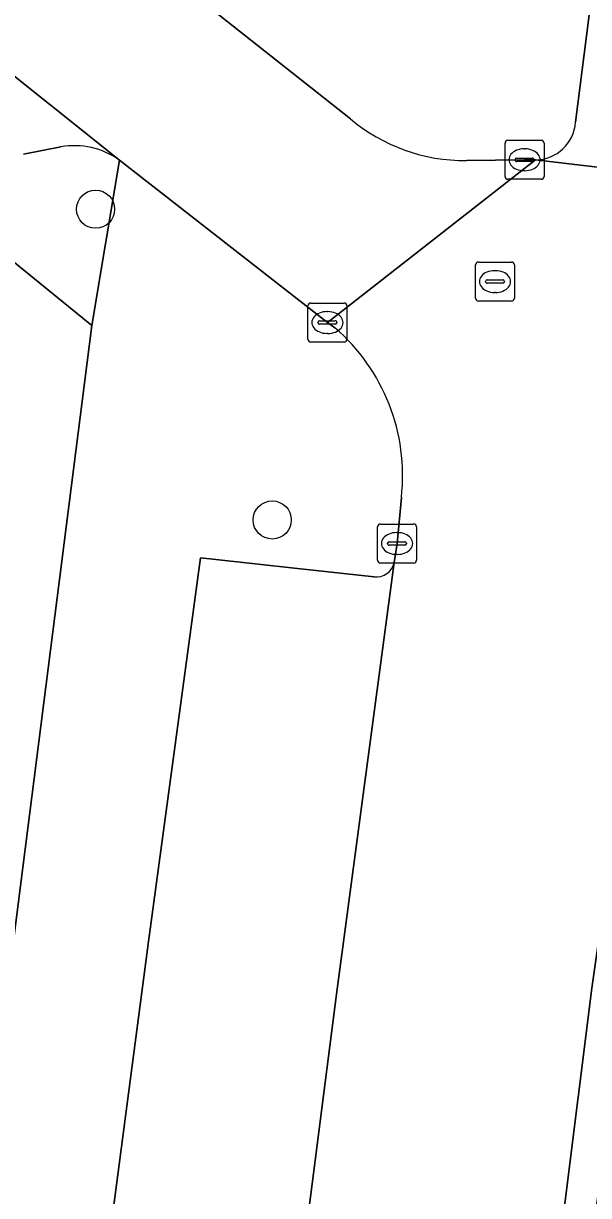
# Model space of a CAD drawing. Extents: x 161692 to 162379, y 380760 to 381678.
# Drawn here: x 162019.41 to 162033.91, y 381316.74 to 381346.8 of the extents above; entities that cross this region are included whole.
import ezdxf

# ---------------------------------------------------------------- set-up
doc = ezdxf.new("R2010")
doc.units = 0
for name, color, linetype in [('IMGEO_Boom', 7, 'Continuous'), ('IMGEO_Erf', 7, 'Continuous'), ('IMGEO_Kolk', 7, 'Continuous'), ('IMGEO_Parkeervlak_open', 7, 'Continuous'), ('IMGEO_Rijbaan_lokaal_open', 7, 'Continuous'), ('IMGEO_Rioolput', 7, 'Continuous'), ('IMGEO_Voetpad_open', 7, 'Continuous')]:
    doc.layers.add(name, color=color, linetype=linetype)

msp = doc.modelspace()

# ---------------------------------------------------------------- linework, layer by layer
at = {"layer": 'IMGEO_Boom'}
for centre in [(162021.258, 381342.036), (162025.792, 381334.067)]:
    msp.add_circle(centre, 0.489, dxfattribs=at)
at = {"layer": 'IMGEO_Erf'}
msp.add_lwpolyline([(162017.252, 381308.434), (162021.166, 381339.052), (162017.381, 381342.123), (162017.21, 381340.812), (162017.667, 381340.218), (162017.474, 381338.733), (162016.885, 381338.279), (162016.78, 381337.475), (162016.675, 381336.668), (162017.174, 381336.019), (162016.989, 381334.596), (162016.356, 381334.109), (162016.002, 381331.39), (162015.648, 381328.67), (162016.154, 381328.012), (162015.976, 381326.641), (162015.341, 381326.153), (162015.227, 381325.276), (162015.113, 381324.396), (162015.6, 381323.762), (162015.406, 381322.269), (162014.831, 381321.827), (162014.481, 381319.138), (162014.126, 381316.415)], dxfattribs=at)
at = {"layer": 'IMGEO_Kolk'}
for p, q in [((162031.768, 381342.878), (162031.768, 381343.73)), ((162031.843, 381343.804), (162032.695, 381343.804)), ((162032.256, 381343.584), (162032.281, 381343.584)), ((162032.769, 381343.73), (162032.769, 381342.878)), ((162032.027, 381343.298), (162032.027, 381343.31)), ((162032.465, 381343.261), (162032.067, 381343.261)), ((162032.07, 381343.347), (162032.468, 381343.347)), ((162032.511, 381343.31), (162032.511, 381343.298)), ((162032.279, 381343.024), (162032.254, 381343.024)), ((162032.695, 381342.804), (162031.843, 381342.804)), ((162026.785, 381339.63), (162027.637, 381339.63)), ((162026.71, 381338.704), (162026.71, 381339.556)), ((162027.198, 381339.41), (162027.223, 381339.41)), ((162027.711, 381339.556), (162027.711, 381338.704)), ((162026.969, 381339.124), (162026.969, 381339.136)), ((162027.407, 381339.087), (162027.009, 381339.087)), ((162027.012, 381339.173), (162027.41, 381339.173)), ((162027.453, 381339.136), (162027.453, 381339.124)), ((162027.221, 381338.85), (162027.196, 381338.85)), ((162027.637, 381338.63), (162026.785, 381338.63)), ((162028.571, 381333.963), (162029.423, 381333.963)), ((162028.496, 381333.037), (162028.496, 381333.889)), ((162028.984, 381333.743), (162029.009, 381333.743)), ((162029.497, 381333.889), (162029.497, 381333.037)), ((162028.755, 381333.457), (162028.755, 381333.469)), ((162029.193, 381333.42), (162028.795, 381333.42)), ((162028.798, 381333.506), (162029.196, 381333.506)), ((162029.239, 381333.469), (162029.239, 381333.457)), ((162029.007, 381333.183), (162028.982, 381333.183)), ((162029.423, 381332.963), (162028.571, 381332.963))]:
    msp.add_line(p, q, dxfattribs=at)
for points in [[(162031.768, 381342.878), (162031.768, 381343.73)], [(162031.843, 381343.804), (162032.695, 381343.804)], [(162032.769, 381343.73), (162032.769, 381342.878)], [(162032.695, 381342.804), (162031.843, 381342.804)], [(162026.785, 381339.63), (162027.637, 381339.63)], [(162026.71, 381338.704), (162026.71, 381339.556)], [(162027.711, 381339.556), (162027.711, 381338.704)], [(162027.637, 381338.63), (162026.785, 381338.63)], [(162028.571, 381333.963), (162029.423, 381333.963)], [(162028.496, 381333.037), (162028.496, 381333.889)], [(162029.497, 381333.889), (162029.497, 381333.037)], [(162029.423, 381332.963), (162028.571, 381332.963)]]:
    msp.add_lwpolyline(points, dxfattribs=at)
for centre, radius, start, end in [((162031.845, 381343.728), 0.0765, 91.552, 178.448), ((162031.845, 381343.728), 0.0765, 91.552, 178.448), ((162032.693, 381343.728), 0.0765, 1.552, 88.448), ((162032.693, 381343.728), 0.0765, 1.552, 88.448), ((162032.067, 381343.307), 0.0403, 85.8775, 175.7526), ((162032.064, 381343.297), 0.0366, 178.938, 274.7102), ((162032.468, 381343.304), 0.043, 264.8664, 352.4533), ((162032.472, 381343.309), 0.0386, 1.7309, 96.639), ((162031.845, 381342.88), 0.0765, 181.552, 268.448), ((162031.845, 381342.88), 0.0765, 181.552, 268.448), ((162032.693, 381342.88), 0.0765, 271.552, 358.448), ((162032.693, 381342.88), 0.0765, 271.552, 358.448), ((162026.787, 381339.554), 0.0765, 91.552, 178.448), ((162026.787, 381339.554), 0.0765, 91.552, 178.448), ((162027.635, 381339.554), 0.0765, 1.552, 88.448), ((162027.635, 381339.554), 0.0765, 1.552, 88.448), ((162027.009, 381339.133), 0.0403, 85.8775, 175.7526), ((162027.006, 381339.123), 0.0366, 178.938, 274.7102), ((162027.41, 381339.13), 0.043, 264.8664, 352.4533), ((162027.414, 381339.135), 0.0386, 1.7309, 96.639), ((162026.787, 381338.706), 0.0765, 181.552, 268.448), ((162026.787, 381338.706), 0.0765, 181.552, 268.448), ((162027.635, 381338.706), 0.0765, 271.552, 358.448), ((162027.635, 381338.706), 0.0765, 271.552, 358.448), ((162028.573, 381333.887), 0.0765, 91.552, 178.448), ((162028.573, 381333.887), 0.0765, 91.552, 178.448), ((162029.421, 381333.887), 0.0765, 1.552, 88.448), ((162029.421, 381333.887), 0.0765, 1.552, 88.448), ((162028.795, 381333.466), 0.0403, 85.8775, 175.7526), ((162028.792, 381333.456), 0.0366, 178.938, 274.7102), ((162029.196, 381333.463), 0.043, 264.8664, 352.4533), ((162029.2, 381333.468), 0.0386, 1.7309, 96.639), ((162028.573, 381333.039), 0.0765, 181.552, 268.448), ((162028.573, 381333.039), 0.0765, 181.552, 268.448), ((162029.421, 381333.039), 0.0765, 271.552, 358.448), ((162029.421, 381333.039), 0.0765, 271.552, 358.448)]:
    msp.add_arc(centre, radius, start, end, dxfattribs=at)
for centre, major_axis, ratio, start_param, end_param in [((162032.255, 381343.304), (-0.387, 0.002), 0.722429, 4.712389, 7.853982), ((162032.28, 381343.304), (-0.39, 0.002), 0.717154, 1.570796, 4.712389), ((162027.197, 381339.13), (-0.387, 0.002), 0.722429, 4.712389, 7.853982), ((162027.222, 381339.13), (-0.39, 0.002), 0.717154, 1.570796, 4.712389), ((162028.983, 381333.463), (-0.387, 0.002), 0.722429, 4.712389, 7.853982), ((162029.008, 381333.463), (-0.39, 0.002), 0.717154, 1.570796, 4.712389)]:
    msp.add_ellipse(centre, major_axis=major_axis, ratio=ratio, start_param=start_param, end_param=end_param, dxfattribs=at)
at = {"layer": 'IMGEO_Parkeervlak_open'}
for points in [[(162021.869, 381343.297), (162011.136, 381351.869)], [(162050.222, 381346.217), (162034.083, 381348.235), (162033.579, 381344.268)], [(162019.406, 381343.451), (162020.366, 381343.635)], [(162032.552, 381343.303), (162047.076, 381341.587), (162056.547, 381340.198), (162063.609, 381339.316), (162065.452, 381339.086), (162074.769, 381337.922), (162093.232, 381335.677), (162105.621, 381334.084)], [(162028.406, 381332.608), (162026.443, 381332.823), (162024.266, 381333.061), (162023.951, 381333.096), (162022.62, 381323.253), (162021.322, 381313.439), (162024.793, 381312.979), (162025.78, 381312.831)], [(162026.227, 381312.442), (162027.445, 381321.903), (162028.924, 381332.977)]]:
    msp.add_lwpolyline(points, dxfattribs=at)
for centre, radius, start, end in [((162032.546, 381344.339), 1.036, 270.3508, 356.0837), ((162020.711, 381341.658), 2.007, 54.7574, 99.8945), ((162028.462, 381333.077), 0.472, 263.1563, 347.7725)]:
    msp.add_arc(centre, radius, start, end, dxfattribs=at)
at = {"layer": 'IMGEO_Rijbaan_lokaal_open'}
for points in [[(162022.595, 381348.476), (162020.89, 381349.826), (162018.517, 381351.705), (162002.461, 381364.457), (162000, 381366.405), (161987.92, 381375.965), (161986.454, 381377.131), (161983.674, 381373.658), (161989.437, 381369.088), (161990.499, 381368.245), (162000, 381360.711), (162010.077, 381352.721), (162011.136, 381351.869), (162021.869, 381343.297), (162027.213, 381339.131), (162032.552, 381343.303), (162032.269, 381343.303), (162030.778, 381343.285)], [(162027.798, 381344.356), (162022.595, 381348.476)], [(162063.609, 381339.316), (162056.547, 381340.198), (162047.076, 381341.587), (162032.552, 381343.303), (162027.213, 381339.131), (162027.4, 381338.995)], [(162029.109, 381334.647), (162028.998, 381333.462), (162028.924, 381332.977), (162027.445, 381321.903), (162026.227, 381312.442), (162026.15, 381311.861), (162030.973, 381311.228), (162032.611, 381311.013), (162033.999, 381322.061), (162034.704, 381327.047)], [(162034.704, 381327.047), (162033.999, 381322.061), (162032.611, 381311.013), (162029.889, 381289.886), (162030.685, 381289.819), (162030.94, 381291.863), (162032.276, 381302.209), (162032.535, 381304.211), (162033.958, 381315.236), (162034.22, 381317.265), (162035.224, 381325.046), (162035.478, 381327.014), (162035.502, 381327.199)]]:
    msp.add_lwpolyline(points, dxfattribs=at)
for centre, radius, start, end in [((162030.737, 381347.851), 4.567, 229.9452, 270.5183), ((162024.151, 381335.208), 4.989, 353.5414, 49.3736)]:
    msp.add_arc(centre, radius, start, end, dxfattribs=at)
at = {"layer": 'IMGEO_Rioolput'}
for p, q in [((162031.009, 381339.754), (162031.009, 381340.606)), ((162031.084, 381340.68), (162031.936, 381340.68)), ((162032.01, 381340.606), (162032.01, 381339.754)), ((162031.497, 381340.46), (162031.522, 381340.46)), ((162031.268, 381340.174), (162031.268, 381340.186)), ((162031.706, 381340.137), (162031.308, 381340.137)), ((162031.311, 381340.223), (162031.709, 381340.223)), ((162031.752, 381340.186), (162031.752, 381340.174)), ((162031.936, 381339.68), (162031.084, 381339.68)), ((162031.52, 381339.9), (162031.495, 381339.9))]:
    msp.add_line(p, q, dxfattribs=at)
for points in [[(162031.009, 381339.754), (162031.009, 381340.606)], [(162031.084, 381340.68), (162031.936, 381340.68)], [(162032.01, 381340.606), (162032.01, 381339.754)], [(162031.936, 381339.68), (162031.084, 381339.68)]]:
    msp.add_lwpolyline(points, dxfattribs=at)
for centre, radius, start, end in [((162031.086, 381340.604), 0.0765, 91.552, 178.448), ((162031.086, 381340.604), 0.0765, 91.552, 178.448), ((162031.934, 381340.604), 0.0765, 1.552, 88.448), ((162031.934, 381340.604), 0.0765, 1.552, 88.448), ((162031.308, 381340.183), 0.0403, 85.8775, 175.7526), ((162031.713, 381340.185), 0.0386, 1.7309, 96.639), ((162031.305, 381340.173), 0.0366, 178.938, 274.7102), ((162031.709, 381340.18), 0.043, 264.8664, 352.4533), ((162031.086, 381339.756), 0.0765, 181.552, 268.448), ((162031.086, 381339.756), 0.0765, 181.552, 268.448), ((162031.934, 381339.756), 0.0765, 271.552, 358.448), ((162031.934, 381339.756), 0.0765, 271.552, 358.448)]:
    msp.add_arc(centre, radius, start, end, dxfattribs=at)
for centre, major_axis, ratio, start_param, end_param in [((162031.496, 381340.18), (-0.387, 0.002), 0.722429, 4.712389, 7.853982), ((162031.521, 381340.18), (-0.39, 0.002), 0.717154, 1.570796, 4.712389)]:
    msp.add_ellipse(centre, major_axis=major_axis, ratio=ratio, start_param=start_param, end_param=end_param, dxfattribs=at)
at = {"layer": 'IMGEO_Voetpad_open'}
for points in [[(161966.617, 381374.495), (161967.867, 381374.35), (161971.489, 381373.914), (161977.334, 381373.238), (161978.986, 381372.745), (161981.756, 381370.529), (161986.055, 381367.091), (161990.401, 381363.615), (161994.746, 381360.14), (161998.962, 381356.768), (162000, 381355.938), (162003.292, 381353.303), (162004.092, 381352.624), (162008.84, 381348.823), (162010.75, 381347.196), (162017.381, 381342.123), (162021.166, 381339.052), (162021.869, 381343.297)], [(162062.096, 381348.142), (162056.385, 381348.852), (162050.689, 381349.561), (162049.692, 381349.742), (162048.75, 381349.859), (162048.633, 381348.918), (162039.106, 381350.103), (162039.223, 381351.044), (162038.184, 381351.173), (162032.644, 381351.863), (162032.535, 381351.876), (162032.412, 381350.885), (162026.696, 381351.596), (162026.819, 381352.587), (162023.234, 381353.033), (162020.89, 381349.826), (162022.595, 381348.476), (162027.798, 381344.356)], [(162033.579, 381344.268), (162034.083, 381348.235), (162050.222, 381346.217), (162096.616, 381340.187), (162096.673, 381340.644), (162099.813, 381340.251), (162099.754, 381339.78), (162105.399, 381339.046), (162104.893, 381335.174)], [(162020.366, 381343.635), (162019.406, 381343.451)], [(162027.4, 381338.995), (162027.213, 381339.131), (162021.869, 381343.297), (162021.166, 381339.052), (162017.252, 381308.434), (162012.53, 381305.017), (162013.403, 381303.792)], [(162030.778, 381343.285), (162032.269, 381343.303), (162032.552, 381343.303)], [(162028.924, 381332.977), (162028.998, 381333.462), (162029.109, 381334.647)], [(162025.78, 381312.831), (162024.793, 381312.979), (162021.322, 381313.439), (162022.62, 381323.253), (162023.951, 381333.096), (162024.266, 381333.061), (162026.443, 381332.823), (162028.406, 381332.608)]]:
    msp.add_lwpolyline(points, dxfattribs=at)
for centre, radius, start, end in [((162030.737, 381347.851), 4.567, 229.9452, 270.5183), ((162032.546, 381344.339), 1.036, 270.3508, 356.0837), ((162020.711, 381341.658), 2.007, 54.7574, 99.8945), ((162024.151, 381335.208), 4.989, 353.5414, 49.3736), ((162028.462, 381333.077), 0.472, 263.1563, 347.7725)]:
    msp.add_arc(centre, radius, start, end, dxfattribs=at)

doc.saveas('drawing.dxf')
